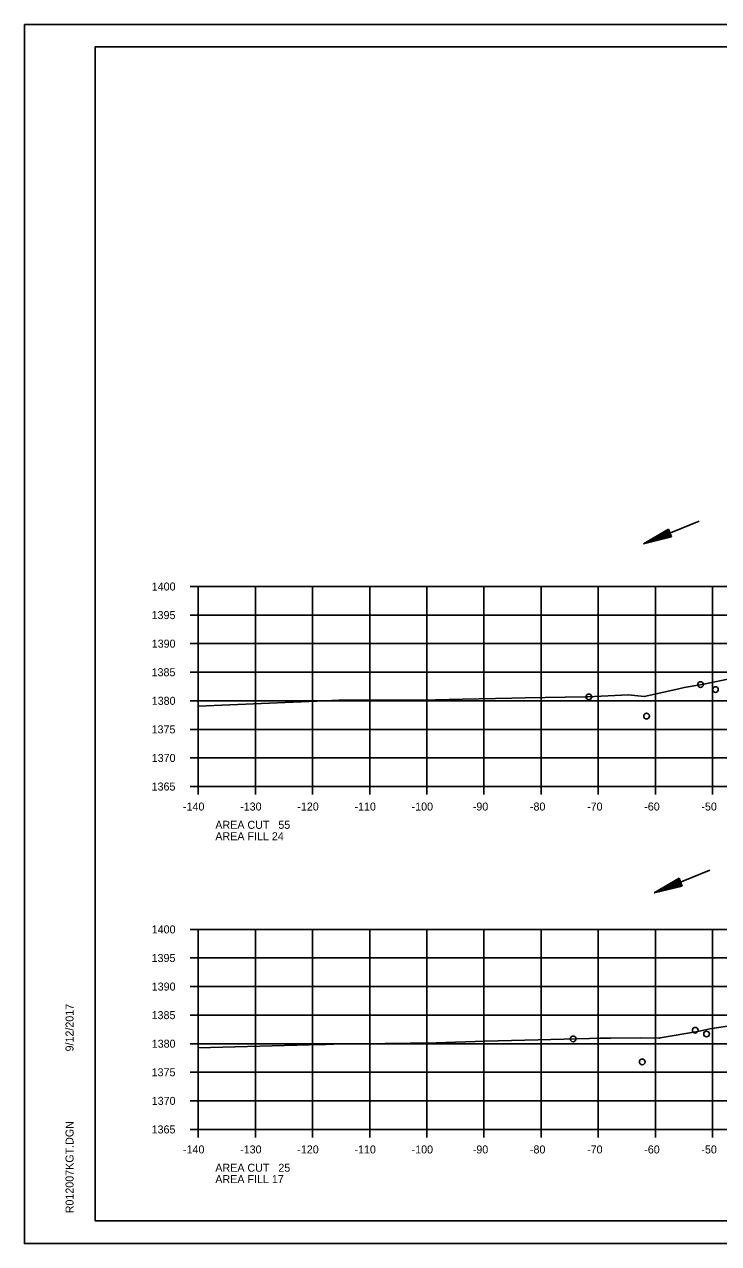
# Model space of a CAD drawing. Extents: x 1374311 to 1383814, y 384102 to 406278.
# Drawn here: x 1381458.2 to 1381579.7, y 385178 to 385391.3 of the extents above; entities that cross this region are included whole.
import ezdxf

# ---------------------------------------------------------------- set-up
doc = ezdxf.new("R2010")
doc.units = 0
for name, color, linetype in [('R_Axis', 7, 'Continuous'), ('R_Axis Annot', 7, 'Continuous'), ('R_Border', 7, 'Continuous'), ('R_Draft', 7, 'Continuous'), ('R_Exist Surface', 7, 'Continuous'), ('R_Grid', 7, 'Continuous'), ('R_No Plot', 7, 'Continuous'), ('R_Water', 7, 'Continuous')]:
    doc.layers.add(name, color=color, linetype=linetype)

msp = doc.modelspace()

# ---------------------------------------------------------------- linework, layer by layer
at = {"layer": 'R_Axis'}
for p, q in [((1381487.26, 385292.93), (1381488.66, 385292.93)), ((1381488.66, 385257.93), (1381488.66, 385292.93)), ((1381487.26, 385287.93), (1381488.66, 385287.93)), ((1381487.26, 385282.93), (1381488.66, 385282.93)), ((1381487.26, 385277.93), (1381488.66, 385277.93)), ((1381487.26, 385272.93), (1381488.66, 385272.93)), ((1381487.26, 385267.93), (1381488.66, 385267.93)), ((1381487.26, 385262.93), (1381488.66, 385262.93)), ((1381487.26, 385257.93), (1381488.66, 385257.93)), ((1381488.66, 385257.93), (1381768.66, 385257.93)), ((1381488.66, 385256.53), (1381488.66, 385257.93)), ((1381498.66, 385256.53), (1381498.66, 385257.93)), ((1381508.66, 385256.53), (1381508.66, 385257.93)), ((1381518.66, 385256.53), (1381518.66, 385257.93)), ((1381528.66, 385256.53), (1381528.66, 385257.93)), ((1381538.66, 385256.53), (1381538.66, 385257.93)), ((1381548.66, 385256.53), (1381548.66, 385257.93)), ((1381558.66, 385256.53), (1381558.66, 385257.93)), ((1381568.66, 385256.53), (1381568.66, 385257.93)), ((1381578.66, 385256.53), (1381578.66, 385257.93)), ((1381487.26, 385232.93), (1381488.66, 385232.93)), ((1381488.66, 385197.93), (1381488.66, 385232.93)), ((1381487.26, 385227.93), (1381488.66, 385227.93)), ((1381487.26, 385222.93), (1381488.66, 385222.93)), ((1381487.26, 385217.93), (1381488.66, 385217.93)), ((1381487.26, 385212.93), (1381488.66, 385212.93)), ((1381487.26, 385207.93), (1381488.66, 385207.93)), ((1381487.26, 385202.93), (1381488.66, 385202.93)), ((1381487.26, 385197.93), (1381488.66, 385197.93)), ((1381488.66, 385197.93), (1381768.66, 385197.93)), ((1381488.66, 385196.53), (1381488.66, 385197.93)), ((1381498.66, 385196.53), (1381498.66, 385197.93)), ((1381508.66, 385196.53), (1381508.66, 385197.93)), ((1381518.66, 385196.53), (1381518.66, 385197.93)), ((1381528.66, 385196.53), (1381528.66, 385197.93)), ((1381538.66, 385196.53), (1381538.66, 385197.93)), ((1381548.66, 385196.53), (1381548.66, 385197.93)), ((1381558.66, 385196.53), (1381558.66, 385197.93)), ((1381568.66, 385196.53), (1381568.66, 385197.93)), ((1381578.66, 385196.53), (1381578.66, 385197.93))]:
    msp.add_line(p, q, dxfattribs=at)
at = {"layer": 'R_Border'}
for p, q in [((1381470.66, 385387.39), (1381786.84, 385387.39)), ((1381470.66, 385181.93), (1381470.66, 385387.39)), ((1381470.66, 385181.93), (1381470.66, 385181.93)), ((1381786.84, 385181.93), (1381470.66, 385181.93))]:
    msp.add_line(p, q, dxfattribs=at)
at = {"layer": 'R_Draft'}
for p, q in [((1381570.92, 385302.99), (1381566.58, 385300.41)), ((1381570.97, 385302.88), (1381567.35, 385300.72)), ((1381571.02, 385302.76), (1381568.15, 385301.05)), ((1381571.06, 385302.65), (1381568.92, 385301.36)), ((1381571.49, 385301.61), (1381570.92, 385302.99)), ((1381571.49, 385301.61), (1381566.58, 385300.41)), ((1381571.44, 385301.72), (1381567.35, 385300.72)), ((1381571.39, 385301.84), (1381568.15, 385301.05)), ((1381571.35, 385301.96), (1381568.92, 385301.36)), ((1381571.11, 385302.53), (1381569.7, 385301.69)), ((1381571.3, 385302.08), (1381569.7, 385301.69)), ((1381571.16, 385302.41), (1381570.47, 385302)), ((1381571.25, 385302.19), (1381570.47, 385302)), ((1381572.8, 385241.9), (1381568.45, 385239.31)), ((1381572.84, 385241.78), (1381569.22, 385239.62)), ((1381572.89, 385241.66), (1381570.02, 385239.95)), ((1381572.94, 385241.55), (1381570.79, 385240.26)), ((1381573.22, 385240.86), (1381570.79, 385240.26)), ((1381572.99, 385241.43), (1381571.58, 385240.59)), ((1381573.17, 385240.98), (1381571.58, 385240.59)), ((1381573.03, 385241.31), (1381572.35, 385240.9)), ((1381573.12, 385241.09), (1381572.35, 385240.9)), ((1381573.36, 385240.51), (1381572.8, 385241.9)), ((1381573.36, 385240.51), (1381568.45, 385239.31)), ((1381573.32, 385240.62), (1381569.22, 385239.62)), ((1381573.27, 385240.74), (1381570.02, 385239.95))]:
    msp.add_line(p, q, dxfattribs=at)
at = {"layer": 'R_Exist Surface'}
for points in [[(1381488.66, 385272), (1381510.84, 385272.95), (1381513.24, 385273.05), (1381513.94, 385273.06), (1381530.19, 385273.08), (1381534.97, 385273.2), (1381543.54, 385273.39), (1381545.84, 385273.43), (1381556.38, 385273.6), (1381556.65, 385273.6), (1381556.83, 385273.61), (1381563.91, 385273.95), (1381565.08, 385273.87), (1381566.68, 385273.66), (1381572.76, 385275.03), (1381573.68, 385275.24), (1381576.75, 385275.81), (1381581.9, 385276.81)], [(1381488.66, 385212.21), (1381508.06, 385212.74), (1381510.95, 385212.82), (1381512.4, 385212.84), (1381530.29, 385213.1), (1381538.81, 385213.38), (1381548.15, 385213.6), (1381557.12, 385213.85), (1381558.95, 385213.91), (1381560.83, 385213.91), (1381566, 385213.98), (1381569.29, 385213.92), (1381569.31, 385213.92), (1381569.49, 385213.95), (1381576.05, 385215.05), (1381578.2, 385215.54), (1381582.4, 385216.18)]]:
    msp.add_lwpolyline(points, dxfattribs=at)
at = {"layer": 'R_Grid'}
for p, q in [((1381488.66, 385292.93), (1381768.66, 385292.93)), ((1381488.66, 385257.93), (1381488.66, 385292.93)), ((1381498.66, 385257.93), (1381498.66, 385292.93)), ((1381508.66, 385257.93), (1381508.66, 385292.93)), ((1381518.66, 385257.93), (1381518.66, 385292.93)), ((1381528.66, 385257.93), (1381528.66, 385292.93)), ((1381538.66, 385257.93), (1381538.66, 385292.93)), ((1381548.66, 385257.93), (1381548.66, 385292.93)), ((1381558.66, 385257.93), (1381558.66, 385292.93)), ((1381568.66, 385257.93), (1381568.66, 385292.93)), ((1381578.66, 385257.93), (1381578.66, 385292.93)), ((1381488.66, 385287.93), (1381768.66, 385287.93)), ((1381488.66, 385282.93), (1381768.66, 385282.93)), ((1381488.66, 385277.93), (1381768.66, 385277.93)), ((1381488.66, 385272.93), (1381768.66, 385272.93)), ((1381488.66, 385267.93), (1381768.66, 385267.93)), ((1381488.66, 385262.93), (1381768.66, 385262.93)), ((1381488.66, 385257.93), (1381768.66, 385257.93)), ((1381488.66, 385232.93), (1381768.66, 385232.93)), ((1381488.66, 385197.93), (1381488.66, 385232.93)), ((1381498.66, 385197.93), (1381498.66, 385232.93)), ((1381508.66, 385197.93), (1381508.66, 385232.93)), ((1381518.66, 385197.93), (1381518.66, 385232.93)), ((1381528.66, 385197.93), (1381528.66, 385232.93)), ((1381538.66, 385197.93), (1381538.66, 385232.93)), ((1381548.66, 385197.93), (1381548.66, 385232.93)), ((1381558.66, 385197.93), (1381558.66, 385232.93)), ((1381568.66, 385197.93), (1381568.66, 385232.93)), ((1381578.66, 385197.93), (1381578.66, 385232.93)), ((1381488.66, 385227.93), (1381768.66, 385227.93)), ((1381488.66, 385222.93), (1381768.66, 385222.93)), ((1381488.66, 385217.93), (1381768.66, 385217.93)), ((1381488.66, 385212.93), (1381768.66, 385212.93)), ((1381488.66, 385207.93), (1381768.66, 385207.93)), ((1381488.66, 385202.93), (1381768.66, 385202.93)), ((1381488.66, 385197.93), (1381768.66, 385197.93))]:
    msp.add_line(p, q, dxfattribs=at)
at = {"layer": 'R_No Plot'}
for p, q in [((1381458.26, 385391.29), (1381791.59, 385391.29)), ((1381458.26, 385177.96), (1381791.59, 385177.96))]:
    msp.add_line(p, q, dxfattribs=at)
for points in [[(1381458.25, 385391.29), (1381791.59, 385391.29), (1381791.59, 385177.95), (1381458.25, 385177.95)], [(1381704.58, 385387.39), (1381704.58, 385377.51), (1381740.31, 385377.51), (1381740.31, 385374.59), (1381763.51, 385374.59), (1381763.51, 385351.38), (1381786.84, 385351.38), (1381786.84, 385181.93), (1381470.66, 385181.93), (1381470.66, 385387.39)]]:
    msp.add_lwpolyline(points, close=True, dxfattribs=at)
for centre in [(1381576.55, 385275.77), (1381579.16, 385274.9), (1381557.01, 385273.62), (1381567.1, 385270.26), (1381575.62, 385215.29), (1381554.25, 385213.77), (1381577.6, 385214.63), (1381566.35, 385209.74)]:
    msp.add_circle(centre, 0.5, dxfattribs=at)
at = {"layer": 'R_Water'}
for p, q in [((1381576.3, 385304.39), (1381566.58, 385300.41)), ((1381578.17, 385243.29), (1381568.45, 385239.31))]:
    msp.add_line(p, q, dxfattribs=at)

# ---------------------------------------------------------------- texts
at = {"layer": 'R_Axis Annot'}
for s, p in [('1400', (1381480.53, 385292.23)), ('1395', (1381480.51, 385287.23)), ('1390', (1381480.53, 385282.23)), ('1385', (1381480.51, 385277.23)), ('1380', (1381480.53, 385272.23)), ('1375', (1381480.51, 385267.23)), ('1370', (1381480.53, 385262.23)), ('1365', (1381480.51, 385257.23)), ('-140', (1381486, 385253.73)), ('-130', (1381496, 385253.73)), ('-120', (1381506, 385253.73)), ('-110', (1381516, 385253.73)), ('-100', (1381526, 385253.73)), ('-90', (1381536.7, 385253.73)), ('-80', (1381546.7, 385253.73)), ('-70', (1381556.7, 385253.73)), ('-60', (1381566.7, 385253.73)), ('-50', (1381576.7, 385253.73)), ('AREA CUT   55', (1381491.66, 385250.53)), ('AREA FILL 24', (1381491.66, 385248.53)), ('1400', (1381480.53, 385232.23)), ('1395', (1381480.51, 385227.23)), ('1390', (1381480.53, 385222.23)), ('1385', (1381480.51, 385217.23)), ('1380', (1381480.53, 385212.23)), ('1375', (1381480.51, 385207.23)), ('1370', (1381480.53, 385202.23)), ('1365', (1381480.51, 385197.23)), ('-140', (1381486, 385193.73)), ('-130', (1381496, 385193.73)), ('-120', (1381506, 385193.73)), ('-110', (1381516, 385193.73)), ('-100', (1381526, 385193.73)), ('-90', (1381536.7, 385193.73)), ('-80', (1381546.7, 385193.73)), ('-70', (1381556.7, 385193.73)), ('-60', (1381566.7, 385193.73)), ('-50', (1381576.7, 385193.73)), ('AREA CUT   25', (1381491.66, 385190.53)), ('AREA FILL 17', (1381491.66, 385188.53))]:
    msp.add_text(s, height=1.4, dxfattribs=at).set_placement(p)
at = {"layer": 'R_Border'}
for s, p in [('9/12/2017', (1381466.85, 385211.58)), ('R012007KGT.DGN', (1381466.85, 385183.26))]:
    msp.add_text(s, height=1.4, rotation=90, dxfattribs=at).set_placement(p)

doc.saveas('drawing.dxf')
